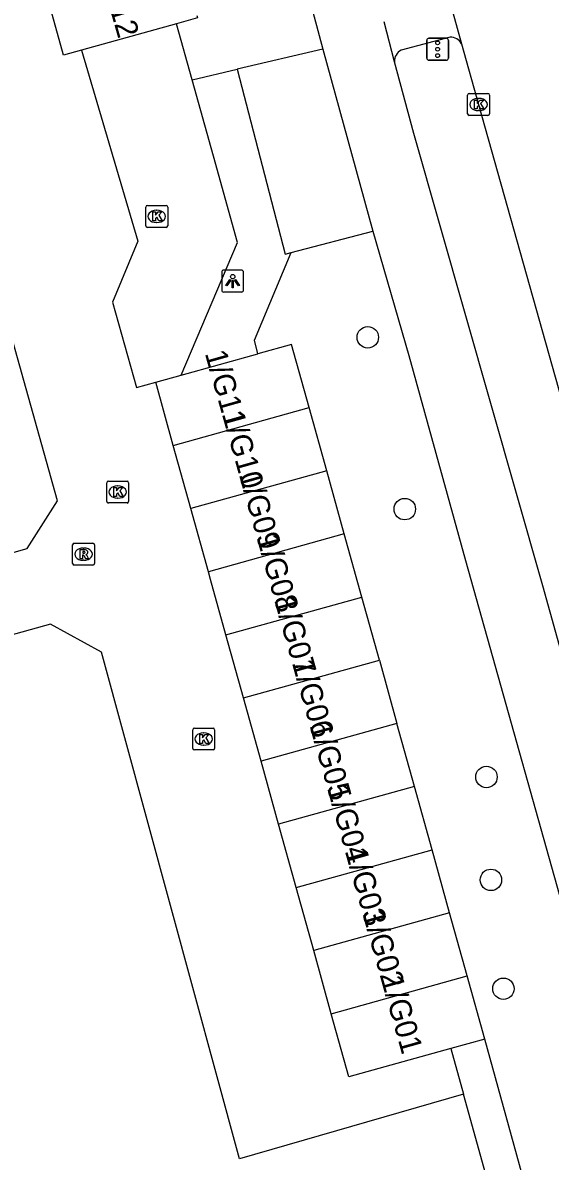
# Model space of a CAD drawing. Extents: x 158461 to 159795, y 387220 to 388672.
# Drawn here: x 159644.3 to 159668.4, y 388098.3 to 388150.2 of the extents above; entities that cross this region are included whole.
import ezdxf

# ---------------------------------------------------------------- set-up
doc = ezdxf.new("R2010")
doc.units = 0
for name, color, linetype in [('IMGEO_Boom', 7, 'Continuous'), ('IMGEO_Fietspad_gesloten', 7, 'Continuous'), ('IMGEO_Fietspad_open', 7, 'Continuous'), ('IMGEO_Hek', 7, 'Continuous'), ('IMGEO_Kolk', 7, 'Continuous'), ('IMGEO_Lichtpunt', 7, 'Continuous'), ('IMGEO_Pand', 7, 'Continuous'), ('IMGEO_Pand_nummerreeks', 7, 'Continuous'), ('IMGEO_Rijbaan_lokaal_open', 7, 'Continuous'), ('IMGEO_Rijbaan_regionaal_gesloten', 7, 'Continuous'), ('IMGEO_Rioolput', 7, 'Continuous'), ('IMGEO_Verkeersregelinstallatiepaal', 7, 'Continuous'), ('IMGEO_Voetpad_open', 7, 'Continuous')]:
    doc.layers.add(name, color=color, linetype=linetype)

msp = doc.modelspace()

# ---------------------------------------------------------------- linework, layer by layer
at = {"layer": 'IMGEO_Boom'}
for centre in [(159660.073, 388135.862), (159661.761, 388128.027), (159665.486, 388115.814), (159665.687, 388111.121), (159666.259, 388106.156)]:
    msp.add_circle(centre, 0.489, dxfattribs=at)
at = {"layer": 'IMGEO_Fietspad_gesloten'}
for points in [[(159657.224, 388151.962), (159658.025, 388149.006)], [(159661.289, 388148.426), (159660.82, 388150.247)], [(159658.025, 388149.006), (159660.304, 388140.704)], [(159719.293, 387941.833), (159710.205, 387974.098), (159706.965, 387985.823), (159699.595, 388012.088), (159688.704, 388051.001), (159675.816, 388096.643), (159672.816, 388107.446), (159668.055, 388124.522), (159662.165, 388145.161), (159661.289, 388148.426)], [(159660.304, 388140.704), (159661.947, 388135.028), (159664.534, 388125.683), (159669.802, 388106.904), (159673.015, 388095.37), (159685.789, 388050.048), (159696.558, 388011.582), (159703.942, 387985.301)]]:
    msp.add_lwpolyline(points, dxfattribs=at)
at = {"layer": 'IMGEO_Fietspad_open'}
for points in [[(159652.061, 388147.61), (159651.347, 388150.165)], [(159658.025, 388149.006), (159654.121, 388148.092)], [(159652.061, 388147.61), (159654.121, 388148.092)]]:
    msp.add_lwpolyline(points, dxfattribs=at)
at = {"layer": 'IMGEO_Hek'}
msp.add_lwpolyline([(159647.019, 388148.956), (159649.581, 388140.243), (159648.425, 388137.463)], dxfattribs=at)
at = {"layer": 'IMGEO_Kolk'}
for p, q in [((159664.624, 388146.054), (159664.624, 388146.906)), ((159664.699, 388146.98), (159665.551, 388146.98)), ((159665.625, 388146.906), (159665.625, 388146.054)), ((159665.112, 388146.76), (159665.137, 388146.76)), ((159665.551, 388145.98), (159664.699, 388145.98)), ((159665.135, 388146.2), (159665.11, 388146.2)), ((159649.943, 388140.951), (159649.943, 388141.803)), ((159650.018, 388141.877), (159650.87, 388141.877)), ((159650.944, 388141.803), (159650.944, 388140.951)), ((159650.431, 388141.657), (159650.456, 388141.657)), ((159650.87, 388140.877), (159650.018, 388140.877)), ((159650.454, 388141.097), (159650.429, 388141.097)), ((159648.163, 388128.381), (159648.163, 388129.233)), ((159648.238, 388129.307), (159649.09, 388129.307)), ((159649.164, 388129.233), (159649.164, 388128.381)), ((159648.651, 388129.087), (159648.676, 388129.087)), ((159649.09, 388128.307), (159648.238, 388128.307)), ((159648.674, 388128.527), (159648.649, 388128.527)), ((159652.086, 388117.118), (159652.086, 388117.97)), ((159652.161, 388118.044), (159653.013, 388118.044)), ((159652.574, 388117.824), (159652.599, 388117.824)), ((159653.087, 388117.97), (159653.087, 388117.118)), ((159653.013, 388117.044), (159652.161, 388117.044)), ((159652.597, 388117.264), (159652.572, 388117.264))]:
    msp.add_line(p, q, dxfattribs=at)
for points in [[(159664.624, 388146.054), (159664.624, 388146.906)], [(159664.699, 388146.98), (159665.551, 388146.98)], [(159665.625, 388146.906), (159665.625, 388146.054)], [(159664.945, 388146.68), (159665.068, 388146.68), (159665.068, 388146.529), (159665.198, 388146.68), (159665.362, 388146.68), (159665.216, 388146.529), (159665.369, 388146.28), (159665.217, 388146.28), (159665.132, 388146.444), (159665.068, 388146.377), (159665.068, 388146.28), (159664.945, 388146.28), (159664.945, 388146.68)], [(159665.551, 388145.98), (159664.699, 388145.98)], [(159649.943, 388140.951), (159649.943, 388141.803)], [(159650.018, 388141.877), (159650.87, 388141.877)], [(159650.944, 388141.803), (159650.944, 388140.951)], [(159650.264, 388141.577), (159650.387, 388141.577), (159650.387, 388141.426), (159650.517, 388141.577), (159650.681, 388141.577), (159650.535, 388141.426), (159650.688, 388141.177), (159650.536, 388141.177), (159650.451, 388141.341), (159650.387, 388141.274), (159650.387, 388141.177), (159650.264, 388141.177), (159650.264, 388141.577)], [(159650.87, 388140.877), (159650.018, 388140.877)], [(159648.163, 388128.381), (159648.163, 388129.233)], [(159648.238, 388129.307), (159649.09, 388129.307)], [(159649.164, 388129.233), (159649.164, 388128.381)], [(159648.484, 388129.007), (159648.607, 388129.007), (159648.607, 388128.856), (159648.737, 388129.007), (159648.901, 388129.007), (159648.755, 388128.856), (159648.908, 388128.607), (159648.756, 388128.607), (159648.671, 388128.771), (159648.607, 388128.704), (159648.607, 388128.607), (159648.484, 388128.607), (159648.484, 388129.007)], [(159649.09, 388128.307), (159648.238, 388128.307)], [(159652.086, 388117.118), (159652.086, 388117.97)], [(159652.161, 388118.044), (159653.013, 388118.044)], [(159653.087, 388117.97), (159653.087, 388117.118)], [(159652.407, 388117.744), (159652.53, 388117.744), (159652.53, 388117.593), (159652.66, 388117.744), (159652.824, 388117.744), (159652.678, 388117.593), (159652.831, 388117.344), (159652.679, 388117.344), (159652.594, 388117.508), (159652.53, 388117.441), (159652.53, 388117.344), (159652.407, 388117.344), (159652.407, 388117.744)], [(159653.013, 388117.044), (159652.161, 388117.044)]]:
    msp.add_lwpolyline(points, dxfattribs=at)
for centre, start, end in [((159664.701, 388146.904), 91.552, 178.448), ((159664.701, 388146.904), 91.552, 178.448), ((159665.549, 388146.904), 1.552, 88.448), ((159665.549, 388146.904), 1.552, 88.448), ((159664.701, 388146.056), 181.552, 268.448), ((159664.701, 388146.056), 181.552, 268.448), ((159665.549, 388146.056), 271.552, 358.448), ((159665.549, 388146.056), 271.552, 358.448), ((159650.02, 388141.801), 91.552, 178.448), ((159650.02, 388141.801), 91.552, 178.448), ((159650.868, 388141.801), 1.552, 88.448), ((159650.868, 388141.801), 1.552, 88.448), ((159650.02, 388140.953), 181.552, 268.448), ((159650.02, 388140.953), 181.552, 268.448), ((159650.868, 388140.953), 271.552, 358.448), ((159650.868, 388140.953), 271.552, 358.448), ((159648.24, 388129.231), 91.552, 178.448), ((159648.24, 388129.231), 91.552, 178.448), ((159649.088, 388129.231), 1.552, 88.448), ((159649.088, 388129.231), 1.552, 88.448), ((159648.24, 388128.383), 181.552, 268.448), ((159648.24, 388128.383), 181.552, 268.448), ((159649.088, 388128.383), 271.552, 358.448), ((159649.088, 388128.383), 271.552, 358.448), ((159652.163, 388117.968), 91.552, 178.448), ((159652.163, 388117.968), 91.552, 178.448), ((159653.011, 388117.968), 1.552, 88.448), ((159653.011, 388117.968), 1.552, 88.448), ((159652.163, 388117.12), 181.552, 268.448), ((159652.163, 388117.12), 181.552, 268.448), ((159653.011, 388117.12), 271.552, 358.448), ((159653.011, 388117.12), 271.552, 358.448)]:
    msp.add_arc(centre, 0.0765, start, end, dxfattribs=at)
for centre, major_axis, ratio, start_param, end_param in [((159665.111, 388146.48), (-0.387, 0.002), 0.722429, 4.712389, 7.853982), ((159665.136, 388146.48), (-0.39, 0.002), 0.717154, 1.570796, 4.712389), ((159650.43, 388141.377), (-0.387, 0.002), 0.722429, 4.712389, 7.853982), ((159650.455, 388141.377), (-0.39, 0.002), 0.717154, 1.570796, 4.712389), ((159648.65, 388128.807), (-0.387, 0.002), 0.722429, 4.712389, 7.853982), ((159648.675, 388128.807), (-0.39, 0.002), 0.717154, 1.570796, 4.712389), ((159652.573, 388117.544), (-0.387, 0.002), 0.722429, 4.712389, 7.853982), ((159652.598, 388117.544), (-0.39, 0.002), 0.717154, 1.570796, 4.712389)]:
    msp.add_ellipse(centre, major_axis=major_axis, ratio=ratio, start_param=start_param, end_param=end_param, dxfattribs=at)
at = {"layer": 'IMGEO_Lichtpunt'}
for p, q in [((159653.41, 388138.83), (159653.41, 388138.023)), ((159653.41, 388138.83), (159653.41, 388138.023)), ((159654.312, 388138.925), (159653.504, 388138.925)), ((159654.312, 388138.925), (159653.504, 388138.925)), ((159654.406, 388138.023), (159654.406, 388138.83)), ((159654.406, 388138.023), (159654.406, 388138.83)), ((159653.504, 388137.929), (159654.312, 388137.929)), ((159653.504, 388137.929), (159654.312, 388137.929))]:
    msp.add_line(p, q, dxfattribs=at)
for points in [[(159653.784, 388138.494), (159653.823, 388138.466), (159653.635, 388138.204), (159653.597, 388138.231), (159653.784, 388138.494)], [(159653.886, 388138.446), (159653.933, 388138.446), (159653.933, 388138.124), (159653.886, 388138.124), (159653.886, 388138.446)], [(159653.996, 388138.466), (159654.034, 388138.493), (159654.221, 388138.231), (159654.182, 388138.203), (159653.996, 388138.466)]]:
    msp.add_lwpolyline(points, dxfattribs=at)
msp.add_circle((159653.909, 388138.628), 0.0994, dxfattribs=at)
for centre, start, end in [((159653.504, 388138.83), 90, 180), ((159653.504, 388138.83), 90, 180), ((159654.312, 388138.83), 0, 90), ((159654.312, 388138.83), 0, 90), ((159653.504, 388138.023), 180, 270), ((159653.504, 388138.023), 180, 270), ((159654.312, 388138.023), 270, 0), ((159654.312, 388138.023), 270, 360)]:
    msp.add_arc(centre, 0.0946, start, end, dxfattribs=at)
at = {"layer": 'IMGEO_Pand'}
for points in [[(159647.019, 388148.956), (159646.2, 388148.727), (159645.383, 388151.651)], [(159652.277, 388150.541), (159652.307, 388150.433), (159651.347, 388150.165)], [(159651.347, 388150.165), (159647.019, 388148.956)], [(159657.398, 388132.657), (159656.598, 388135.537), (159655.053, 388135.108)], [(159651.558, 388134.137), (159655.053, 388135.108)], [(159650.401, 388133.815), (159651.558, 388134.137)], [(159651.202, 388130.935), (159650.401, 388133.815)], [(159651.202, 388130.935), (159657.398, 388132.657)], [(159658.199, 388129.777), (159657.398, 388132.657)], [(159652.002, 388128.055), (159651.202, 388130.935)], [(159658.199, 388129.777), (159652.002, 388128.055)], [(159658.999, 388126.898), (159658.199, 388129.777)], [(159652.803, 388125.175), (159652.002, 388128.055)], [(159658.999, 388126.898), (159652.803, 388125.175)], [(159659.8, 388124.018), (159658.999, 388126.898)], [(159653.603, 388122.295), (159652.904, 388124.811), (159652.803, 388125.175)], [(159653.603, 388122.295), (159659.8, 388124.018)], [(159660.6, 388121.138), (159659.8, 388124.018)], [(159654.404, 388119.416), (159653.603, 388122.295)], [(159654.404, 388119.416), (159660.6, 388121.138)], [(159660.6, 388121.138), (159661.401, 388118.258)], [(159655.204, 388116.536), (159654.404, 388119.416)], [(159661.401, 388118.258), (159655.204, 388116.536)], [(159662.201, 388115.378), (159661.401, 388118.258)], [(159656.004, 388113.656), (159655.204, 388116.536)], [(159662.201, 388115.378), (159656.004, 388113.656)], [(159663.002, 388112.498), (159662.201, 388115.378)], [(159656.805, 388110.776), (159656.004, 388113.656)], [(159656.805, 388110.776), (159663.002, 388112.498)], [(159663.802, 388109.619), (159663.002, 388112.498)], [(159657.605, 388107.896), (159656.805, 388110.776)], [(159663.802, 388109.619), (159657.605, 388107.896)], [(159664.603, 388106.739), (159663.802, 388109.619)], [(159658.406, 388105.016), (159657.605, 388107.896)], [(159658.406, 388105.016), (159664.603, 388106.739)], [(159665.403, 388103.859), (159664.603, 388106.739)], [(159663.865, 388103.432), (159659.206, 388102.137), (159658.406, 388105.016)], [(159665.403, 388103.859), (159663.865, 388103.432)]]:
    msp.add_lwpolyline(points, dxfattribs=at)
at = {"layer": 'IMGEO_Rijbaan_lokaal_open'}
for points in [[(159621.619, 388121.59), (159621.712, 388121.256), (159623.541, 388120.274), (159644.541, 388126.235), (159645.918, 388128.408), (159640.618, 388147.316), (159633.291, 388173.456)], [(159647.019, 388148.956), (159649.581, 388140.243), (159648.425, 388137.463), (159649.517, 388133.569), (159650.401, 388133.815)], [(159664.44, 388101.345), (159654.225, 388098.407), (159647.926, 388121.497), (159645.594, 388122.775), (159622.242, 388116.272), (159620.708, 388113.103)], [(159663.865, 388103.432), (159664.44, 388101.345)]]:
    msp.add_lwpolyline(points, dxfattribs=at)
at = {"layer": 'IMGEO_Rijbaan_regionaal_gesloten'}
for points in [[(159663.428, 388152.552), (159664.352, 388149.247)], [(159664.352, 388149.247), (159665.125, 388146.48), (159670.66, 388126.826), (159675.773, 388108.563), (159678.631, 388098.784), (159679.26, 388096.877), (159681.567, 388090.015), (159683.381, 388084.103), (159686.972, 388071.396), (159692.477, 388051.749), (159698.019, 388032.105), (159703.253, 388013.426), (159708.787, 387993.78), (159711.14, 387985.409), (159714.004, 387975.105), (159719.369, 387955.862)]]:
    msp.add_lwpolyline(points, dxfattribs=at)
at = {"layer": 'IMGEO_Rioolput'}
for p, q in [((159646.606, 388125.548), (159646.606, 388126.4)), ((159646.681, 388126.474), (159647.533, 388126.474)), ((159647.094, 388126.254), (159647.119, 388126.254)), ((159647.607, 388126.4), (159647.607, 388125.548)), ((159647.117, 388125.694), (159647.092, 388125.694)), ((159647.533, 388125.474), (159646.681, 388125.474))]:
    msp.add_line(p, q, dxfattribs=at)
for points in [[(159646.606, 388125.548), (159646.606, 388126.4)], [(159646.681, 388126.474), (159647.533, 388126.474)], [(159647.195, 388126.172), (159646.943, 388126.174), (159646.943, 388125.774)], [(159647.607, 388126.4), (159647.607, 388125.548)], [(159646.943, 388125.774), (159647.067, 388125.774), (159647.067, 388125.936), (159647.078, 388125.936)], [(159647.121, 388126.093), (159647.067, 388126.093), (159647.067, 388126.012)], [(159647.067, 388126.012), (159647.119, 388126.012)], [(159647.125, 388125.907), (159647.196, 388125.774), (159647.336, 388125.774), (159647.271, 388125.9)], [(159647.533, 388125.474), (159646.681, 388125.474)]]:
    msp.add_lwpolyline(points, dxfattribs=at)
for centre, radius, start, end in [((159646.683, 388126.398), 0.0765, 91.552, 178.448), ((159646.683, 388126.398), 0.0765, 91.552, 178.448), ((159647.194, 388126.062), 0.109, 350.3612, 89.416), ((159647.531, 388126.398), 0.0765, 1.552, 88.448), ((159647.531, 388126.398), 0.0765, 1.552, 88.448), ((159647.077, 388125.883), 0.0533, 26.0293, 88.6989), ((159647.103, 388126.201), 0.19, 274.7715, 282.9687), ((159647.127, 388125.997), 0.0964, 77.0061, 93.1865), ((159647.141, 388126.054), 0.0378, 276.6634, 79.6772), ((159647.192, 388126.062), 0.112, 277.5842, 350.9817), ((159647.176, 388125.847), 0.108, 29.5134, 73.7905), ((159646.683, 388125.55), 0.0765, 181.552, 268.448), ((159646.683, 388125.55), 0.0765, 181.552, 268.448), ((159647.531, 388125.55), 0.0765, 271.552, 358.448), ((159647.531, 388125.55), 0.0765, 271.552, 358.448)]:
    msp.add_arc(centre, radius, start, end, dxfattribs=at)
for centre, major_axis, ratio, start_param, end_param in [((159647.093, 388125.974), (-0.387, 0.002), 0.722429, 4.712389, 7.853982), ((159647.118, 388125.974), (-0.39, 0.002), 0.717154, 1.570796, 4.712389)]:
    msp.add_ellipse(centre, major_axis=major_axis, ratio=ratio, start_param=start_param, end_param=end_param, dxfattribs=at)
at = {"layer": 'IMGEO_Verkeersregelinstallatiepaal'}
for p, q in [((159662.862, 388149.498), (159663.652, 388149.498)), ((159663.652, 388149.498), (159662.862, 388149.498)), ((159662.762, 388148.598), (159662.762, 388149.398)), ((159662.762, 388149.398), (159662.762, 388148.598)), ((159663.752, 388149.398), (159663.752, 388148.598)), ((159663.752, 388148.598), (159663.752, 388149.398)), ((159663.652, 388148.498), (159662.862, 388148.498)), ((159662.862, 388148.498), (159663.652, 388148.498))]:
    msp.add_line(p, q, dxfattribs=at)
for centre in [(159663.257, 388149.288), (159663.257, 388148.998), (159663.257, 388148.708)]:
    msp.add_circle(centre, 0.085, dxfattribs=at)
for centre, start, end in [((159662.862, 388149.398), 90, 180), ((159662.862, 388149.398), 90, 180), ((159663.652, 388149.398), 0, 90), ((159663.652, 388149.398), 360, 90), ((159662.862, 388148.598), 180, 270), ((159662.862, 388148.598), 180, 270), ((159663.652, 388148.598), 270, 0), ((159663.652, 388148.598), 270, 0)]:
    msp.add_arc(centre, 0.1, start, end, dxfattribs=at)
at = {"layer": 'IMGEO_Voetpad_open'}
for points in [[(159663.823, 388149.551), (159661.594, 388148.951)], [(159654.121, 388148.092), (159656.301, 388139.66), (159656.573, 388139.731)], [(159651.558, 388134.137), (159654.135, 388140.186), (159653.037, 388144.116), (159652.061, 388147.61)], [(159656.573, 388139.731), (159660.304, 388140.704)], [(159655.053, 388135.108), (159654.899, 388135.734), (159656.573, 388139.731)], [(159679.084, 388054.896), (159677.247, 388061.319), (159675.585, 388062.439), (159671.149, 388078.236), (159671.662, 388081.209), (159665.403, 388103.859)], [(159676.031, 388059.285), (159675.583, 388060.849), (159673.981, 388061.979), (159669.471, 388077.747), (159670.155, 388080.784), (159664.44, 388101.345)]]:
    msp.add_lwpolyline(points, dxfattribs=at)
for centre, radius, start, end in [((159663.828, 388148.947), 0.604, 29.7786, 90.4521), ((159661.833, 388148.461), 0.545, 116.0297, 183.6612)]:
    msp.add_arc(centre, radius, start, end, dxfattribs=at)

# ---------------------------------------------------------------- texts
at = {"layer": 'IMGEO_Pand_nummerreeks'}
for s, rotation, p in [('1/G12', 286.0369, (159647.698, 388152.947)), ('1/G11', 285.7196, (159652.633, 388135.134)), ('1/G10', 285.7196, (159653.409, 388132.377)), ('1/G09', 285.7196, (159654.187, 388129.611)), ('1/G08', 285.7218, (159654.993, 388126.746)), ('1/G07', 285.7196, (159655.798, 388123.889)), ('1/G06', 285.7196, (159656.603, 388121.029)), ('1/G05', 285.7196, (159657.408, 388118.169)), ('1/G04', 285.7196, (159658.213, 388115.309)), ('1/G03', 285.7196, (159659.017, 388112.449)), ('1/G02', 285.7196, (159659.821, 388109.595)), ('1/G01', 285.7196, (159660.657, 388106.623))]:
    msp.add_text(s, height=1, rotation=rotation, dxfattribs=at).set_placement(p)

doc.saveas('drawing.dxf')
